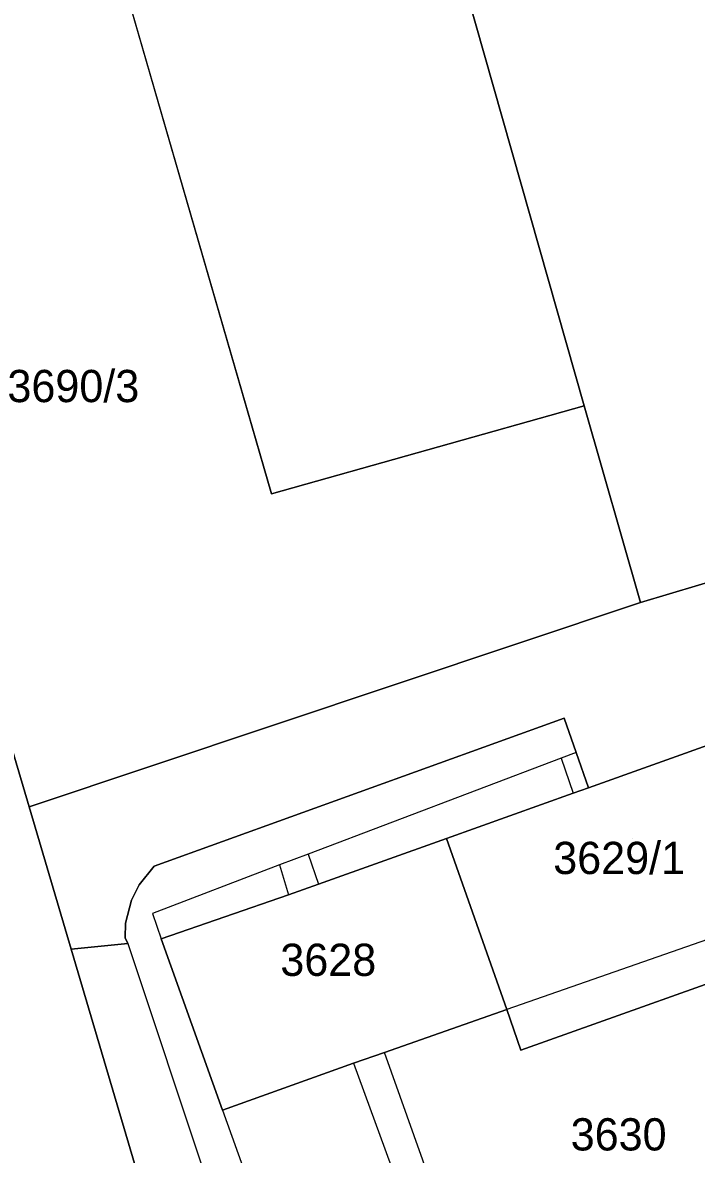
# Model space of a CAD drawing. Extents: x -264070 to -262271, y -1238894 to -1238141.
# Drawn here: x -262413.2 to -262371.4, y -1238359.9 to -1238289.7 of the extents above; entities that cross this region are included whole.
import ezdxf

# ---------------------------------------------------------------- set-up
doc = ezdxf.new("R2010")
doc.units = 0
for name, color, linetype in [('body_kn', 7, 'Continuous'), ('kladpar_druhypozemkov', 7, 'Continuous'), ('kladpar_hranice', 7, 'Continuous'), ('kladpar_parcelnecisla', 7, 'Continuous'), ('kladpar_plochy', 7, 'Continuous'), ('zappar_hrandruhpozemk', 7, 'Continuous')]:
    doc.layers.add(name, color=color, linetype=linetype)

msp = doc.modelspace()

# ---------------------------------------------------------------- linework, layer by layer
at = {"layer": 'body_kn'}
for p, q in [((-262378.39, -1238313.48), (-262378.39, -1238313.48)), ((-262378.39, -1238313.48), (-262378.39, -1238313.48)), ((-262397.8, -1238318.94), (-262397.8, -1238318.94)), ((-262397.8, -1238318.94), (-262397.8, -1238318.94)), ((-262374.91, -1238325.69), (-262374.91, -1238325.69)), ((-262379.65, -1238332.85), (-262379.65, -1238332.85)), ((-262379.83, -1238335.34), (-262379.83, -1238335.34)), ((-262378.9, -1238334.99), (-262378.9, -1238334.99)), ((-262378.9, -1238334.99), (-262378.9, -1238334.99)), ((-262378.13, -1238337.18), (-262378.13, -1238337.18)), ((-262379.09, -1238337.51), (-262379.09, -1238337.51)), ((-262412.84, -1238338.35), (-262412.84, -1238338.35)), ((-262412.84, -1238338.35), (-262412.84, -1238338.35)), ((-262386.94, -1238340.32), (-262386.94, -1238340.32)), ((-262386.94, -1238340.32), (-262386.94, -1238340.32)), ((-262395.53, -1238341.3), (-262395.53, -1238341.3)), ((-262395.53, -1238341.3), (-262395.53, -1238341.3)), ((-262405.09, -1238342.04), (-262405.09, -1238342.04)), ((-262397.31, -1238341.96), (-262397.31, -1238341.96)), ((-262397.31, -1238341.96), (-262397.31, -1238341.96)), ((-262406.02, -1238343.19), (-262406.02, -1238343.19)), ((-262394.88, -1238343.15), (-262394.88, -1238343.15)), ((-262406.48, -1238344.14), (-262406.48, -1238344.14)), ((-262396.75, -1238343.82), (-262396.75, -1238343.82)), ((-262405.19, -1238344.97), (-262405.19, -1238344.97)), ((-262406.87, -1238345.58), (-262406.87, -1238345.58)), ((-262406.88, -1238346.48), (-262406.88, -1238346.48)), ((-262404.64, -1238346.54), (-262404.64, -1238346.54)), ((-262410.23, -1238347.2), (-262410.23, -1238347.2)), ((-262406.71, -1238346.84), (-262406.71, -1238346.84)), ((-262406.71, -1238346.84), (-262406.71, -1238346.84)), ((-262383.19, -1238350.94), (-262383.19, -1238350.94)), ((-262383.19, -1238350.94), (-262383.19, -1238350.94)), ((-262390.79, -1238353.6), (-262390.79, -1238353.6)), ((-262382.34, -1238353.45), (-262382.34, -1238353.45)), ((-262392.71, -1238354.27), (-262392.71, -1238354.27)), ((-262392.71, -1238354.27), (-262392.71, -1238354.27)), ((-262400.84, -1238357.17), (-262400.84, -1238357.17)), ((-262400.84, -1238357.17), (-262400.84, -1238357.17))]:
    msp.add_line(p, q, dxfattribs=at)
at = {"layer": 'kladpar_druhypozemkov'}
for p, q in [((-262409.24, -1238311.54), (-262409.24, -1238311.54)), ((-262375.39, -1238340.33), (-262375.39, -1238340.33)), ((-262393.93, -1238346.95), (-262393.93, -1238346.95)), ((-262375.95, -1238357.68), (-262375.95, -1238357.68))]:
    msp.add_line(p, q, dxfattribs=at)
at = {"layer": 'kladpar_hranice'}
msp.add_line((-262431.42, -1238202.75), (-262397.8, -1238318.94), dxfattribs=at)
for points in [[(-262378.39, -1238313.48), (-262397.8, -1238318.94), (-262431.42, -1238202.75), (-262452.64, -1238226.14), (-262472.8, -1238248.65), (-262478.54, -1238253.05), (-262489.87, -1238252.04), (-262488.14, -1238247.65), (-262486.63, -1238243.8), (-262479.13, -1238250.08), (-262448.05, -1238212.77), (-262451.61, -1238209.67), (-262450.62, -1238208.43), (-262441.18, -1238196.73), (-262426.3, -1238178.92), (-262408.03, -1238154.32), (-262407.99, -1238154.44), (-262401.54, -1238176.82), (-262407.15, -1238178.16), (-262408.91, -1238171.44), (-262412.63, -1238172.27), (-262408.69, -1238187.87), (-262413.74, -1238189.09), (-262378.39, -1238313.48)], [(-262360.5, -1238321.37), (-262374.91, -1238325.69), (-262378.39, -1238313.48), (-262413.74, -1238189.09), (-262408.69, -1238187.87), (-262412.63, -1238172.27), (-262408.91, -1238171.44), (-262407.15, -1238178.16), (-262401.54, -1238176.82), (-262399.32, -1238184.63), (-262360.5, -1238321.37)], [(-262357.12, -1238378.06), (-262359.09, -1238358.11), (-262358.98, -1238357.21), (-262360.35, -1238352.32), (-262345.67, -1238347.04), (-262351.88, -1238329.84), (-262366.56, -1238335.19), (-262366.63, -1238334.85), (-262369.3, -1238335.8), (-262369.86, -1238334.22), (-262378.13, -1238337.18), (-262378.9, -1238334.99), (-262379.65, -1238332.85), (-262405.09, -1238342.04), (-262406.02, -1238343.19), (-262406.48, -1238344.14), (-262406.87, -1238345.58), (-262406.88, -1238346.48), (-262406.71, -1238346.84), (-262410.23, -1238347.2), (-262412.84, -1238338.35), (-262374.91, -1238325.69), (-262360.5, -1238321.37), (-262399.32, -1238184.63)], [(-262397.8, -1238318.94), (-262378.39, -1238313.48), (-262374.91, -1238325.69), (-262412.84, -1238338.35), (-262421.33, -1238309.66), (-262421.77, -1238308.15), (-262423.88, -1238308.83), (-262426.19, -1238301.22), (-262431.43, -1238302.89), (-262444.81, -1238307.22), (-262462.5, -1238248.67), (-262481.74, -1238257.04), (-262483.18, -1238257.27), (-262492.09, -1238257.81), (-262491.54, -1238256.33), (-262491.48, -1238256.18), (-262489.87, -1238252.04), (-262478.54, -1238253.05), (-262472.8, -1238248.65), (-262452.64, -1238226.14), (-262431.42, -1238202.75)], [(-262412.84, -1238338.35), (-262410.23, -1238347.2), (-262403.99, -1238368.32), (-262401.21, -1238367.32), (-262398.48, -1238374.94), (-262409.51, -1238378.89), (-262412.33, -1238369.48), (-262428.87, -1238312.11), (-262431.43, -1238302.89), (-262426.19, -1238301.22), (-262423.88, -1238308.83), (-262421.77, -1238308.15), (-262421.33, -1238309.66), (-262412.84, -1238338.35)], [(-262403.99, -1238368.32), (-262410.23, -1238347.2), (-262406.71, -1238346.84), (-262406.88, -1238346.48), (-262406.87, -1238345.58), (-262406.48, -1238344.14), (-262406.02, -1238343.19), (-262405.09, -1238342.04), (-262379.65, -1238332.85), (-262378.9, -1238334.99), (-262378.13, -1238337.18), (-262379.09, -1238337.51), (-262386.94, -1238340.32), (-262394.88, -1238343.15), (-262396.75, -1238343.82), (-262404.64, -1238346.54), (-262400.84, -1238357.17), (-262392.71, -1238354.27), (-262390.79, -1238353.6), (-262383.19, -1238350.94)], [(-262369.86, -1238334.22), (-262369.3, -1238335.8), (-262366.63, -1238334.85), (-262366.56, -1238335.19), (-262363.37, -1238343.98), (-262366.01, -1238344.93), (-262365.15, -1238347.34), (-262382.34, -1238353.45), (-262383.19, -1238350.94), (-262386.94, -1238340.32), (-262379.09, -1238337.51), (-262378.13, -1238337.18), (-262369.86, -1238334.22)], [(-262386.94, -1238340.32), (-262383.19, -1238350.94), (-262390.79, -1238353.6), (-262392.71, -1238354.27), (-262400.84, -1238357.17), (-262404.64, -1238346.54), (-262396.75, -1238343.82), (-262394.88, -1238343.15), (-262386.94, -1238340.32)], [(-262383.19, -1238350.94), (-262382.34, -1238353.45), (-262365.15, -1238347.34), (-262366.01, -1238344.93), (-262363.37, -1238343.98), (-262360.35, -1238352.32), (-262358.98, -1238357.21), (-262359.09, -1238358.11), (-262359.37, -1238360.31)]]:
    msp.add_lwpolyline(points, dxfattribs=at)
at = {"layer": 'kladpar_plochy'}
for p, q in [((-262431.42, -1238202.75), (-262397.8, -1238318.94)), ((-262412.84, -1238338.35), (-262421.33, -1238309.66)), ((-262397.8, -1238318.94), (-262378.39, -1238313.48)), ((-262378.39, -1238313.48), (-262374.91, -1238325.69)), ((-262374.91, -1238325.69), (-262360.5, -1238321.37)), ((-262412.84, -1238338.35), (-262374.91, -1238325.69)), ((-262374.91, -1238325.69), (-262412.84, -1238338.35)), ((-262379.65, -1238332.85), (-262405.09, -1238342.04)), ((-262378.9, -1238334.99), (-262379.65, -1238332.85)), ((-262369.86, -1238334.22), (-262378.13, -1238337.18)), ((-262378.13, -1238337.18), (-262378.9, -1238334.99)), ((-262410.23, -1238347.2), (-262412.84, -1238338.35)), ((-262405.09, -1238342.04), (-262406.02, -1238343.19)), ((-262406.02, -1238343.19), (-262406.48, -1238344.14)), ((-262406.48, -1238344.14), (-262406.87, -1238345.58)), ((-262406.87, -1238345.58), (-262406.88, -1238346.48)), ((-262406.88, -1238346.48), (-262406.71, -1238346.84)), ((-262406.71, -1238346.84), (-262410.23, -1238347.2))]:
    msp.add_line(p, q, dxfattribs=at)
for points in [[(-262378.39, -1238313.48), (-262397.8, -1238318.94), (-262431.42, -1238202.75), (-262452.64, -1238226.14), (-262472.8, -1238248.65), (-262478.54, -1238253.05), (-262489.87, -1238252.04), (-262488.14, -1238247.65), (-262486.63, -1238243.8), (-262479.13, -1238250.08), (-262448.05, -1238212.77), (-262451.61, -1238209.67), (-262450.62, -1238208.43), (-262441.18, -1238196.73), (-262426.3, -1238178.92), (-262408.03, -1238154.32), (-262407.99, -1238154.44), (-262401.54, -1238176.82), (-262407.15, -1238178.16), (-262408.91, -1238171.44), (-262412.63, -1238172.27), (-262408.69, -1238187.87), (-262413.74, -1238189.09)], [(-262360.5, -1238321.37), (-262374.91, -1238325.69), (-262378.39, -1238313.48), (-262413.74, -1238189.09), (-262408.69, -1238187.87), (-262412.63, -1238172.27), (-262408.91, -1238171.44), (-262407.15, -1238178.16), (-262401.54, -1238176.82), (-262399.32, -1238184.63)], [(-262412.84, -1238338.35), (-262410.23, -1238347.2), (-262403.99, -1238368.32), (-262401.21, -1238367.32), (-262398.48, -1238374.94), (-262409.51, -1238378.89), (-262412.33, -1238369.48), (-262428.87, -1238312.11), (-262431.43, -1238302.89), (-262426.19, -1238301.22), (-262423.88, -1238308.83), (-262421.77, -1238308.15), (-262421.33, -1238309.66)], [(-262369.86, -1238334.22), (-262369.3, -1238335.8), (-262366.63, -1238334.85), (-262366.56, -1238335.19), (-262363.37, -1238343.98), (-262366.01, -1238344.93), (-262365.15, -1238347.34), (-262382.34, -1238353.45), (-262383.19, -1238350.94), (-262386.94, -1238340.32), (-262379.09, -1238337.51), (-262378.13, -1238337.18)], [(-262386.94, -1238340.32), (-262383.19, -1238350.94), (-262390.79, -1238353.6), (-262392.71, -1238354.27), (-262400.84, -1238357.17), (-262404.64, -1238346.54), (-262396.75, -1238343.82), (-262394.88, -1238343.15)]]:
    msp.add_lwpolyline(points, close=True, dxfattribs=at)
msp.add_lwpolyline([(-262403.99, -1238368.32), (-262410.23, -1238347.2), (-262406.71, -1238346.84), (-262406.88, -1238346.48), (-262406.87, -1238345.58), (-262406.48, -1238344.14), (-262406.02, -1238343.19), (-262405.09, -1238342.04), (-262379.65, -1238332.85), (-262378.9, -1238334.99), (-262378.13, -1238337.18), (-262379.09, -1238337.51), (-262386.94, -1238340.32), (-262394.88, -1238343.15), (-262396.75, -1238343.82), (-262404.64, -1238346.54), (-262400.84, -1238357.17), (-262392.71, -1238354.27), (-262390.79, -1238353.6), (-262383.19, -1238350.94), (-262382.34, -1238353.45), (-262365.15, -1238347.34)], dxfattribs=at)
at = {"layer": 'zappar_hrandruhpozemk'}
for p, q in [((-262378.9, -1238334.99), (-262379.83, -1238335.34)), ((-262379.83, -1238335.34), (-262379.09, -1238337.51)), ((-262395.53, -1238341.3), (-262394.88, -1238343.15)), ((-262397.31, -1238341.96), (-262396.75, -1238343.82)), ((-262405.19, -1238344.97), (-262404.64, -1238346.54)), ((-262366.01, -1238344.93), (-262383.19, -1238350.94)), ((-262406.71, -1238346.84), (-262397.48, -1238374.57)), ((-262384.98, -1238369.89), (-262390.79, -1238353.6)), ((-262392.71, -1238354.27), (-262386.74, -1238370.55)), ((-262400.84, -1238357.17), (-262394.94, -1238373.62))]:
    msp.add_line(p, q, dxfattribs=at)
msp.add_lwpolyline([(-262379.83, -1238335.34), (-262395.53, -1238341.3), (-262397.31, -1238341.96), (-262405.19, -1238344.97)], dxfattribs=at)

# ---------------------------------------------------------------- texts
at = {"layer": 'kladpar_parcelnecisla'}
for s, p in [('3690/3', (-262414.186, -1238313.25)), ('3629/1', (-262380.32, -1238342.53)), ('3628', (-262397.253, -1238348.85)), ('3630', (-262379.236, -1238359.68))]:
    msp.add_text(s, height=2, dxfattribs=at).set_placement(p)

doc.saveas('drawing.dxf')
